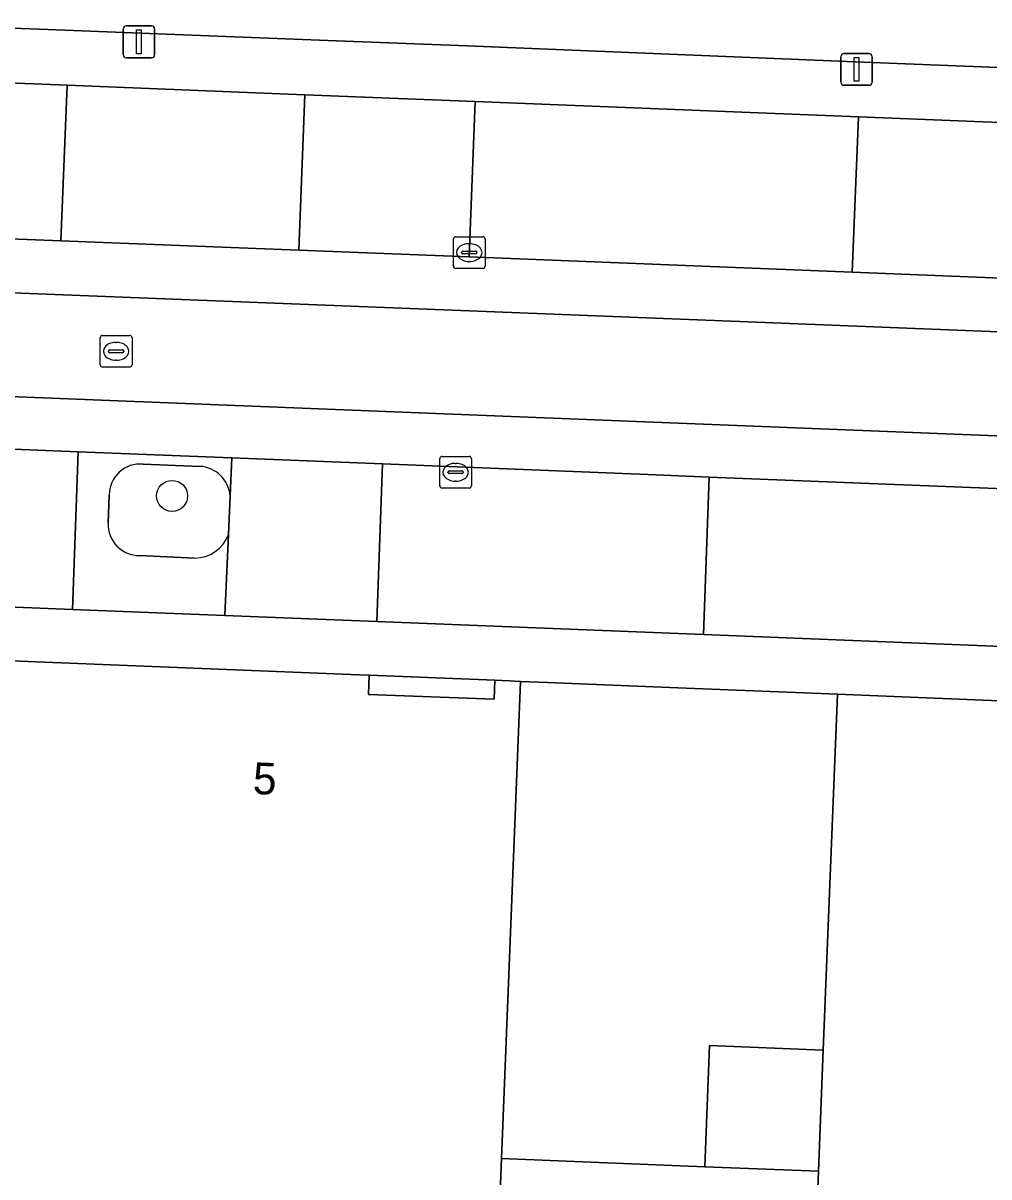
# Model space of a CAD drawing. Extents: x 160732 to 162107, y 387428 to 388479.
# Drawn here: x 161626.29 to 161656.72, y 387659.03 to 387695.39 of the extents above; entities that cross this region are included whole.
import ezdxf

# ---------------------------------------------------------------- set-up
doc = ezdxf.new("R2010")
doc.units = 0
for name, color, linetype in [('IMGEO_Boom', 7, 'Continuous'), ('IMGEO_Erf', 7, 'Continuous'), ('IMGEO_Groenvoorziening', 7, 'Continuous'), ('IMGEO_Kolk', 7, 'Continuous'), ('IMGEO_Lichtmast', 7, 'Continuous'), ('IMGEO_Muur', 7, 'Continuous'), ('IMGEO_Pand', 7, 'Continuous'), ('IMGEO_Pand_nummerreeks', 7, 'Continuous'), ('IMGEO_Parkeervlak_open', 7, 'Continuous'), ('IMGEO_Rijbaan_lokaal_gesloten', 7, 'Continuous'), ('IMGEO_Rijbaan_lokaal_open', 7, 'Continuous'), ('IMGEO_Rioolput', 7, 'Continuous'), ('IMGEO_Voetpad_open', 7, 'Continuous')]:
    doc.layers.add(name, color=color, linetype=linetype)

msp = doc.modelspace()

# ---------------------------------------------------------------- linework, layer by layer
at = {"layer": 'IMGEO_Boom'}
msp.add_circle((161630.982, 387680.493), 0.489, dxfattribs=at)
at = {"layer": 'IMGEO_Erf'}
msp.add_lwpolyline([(161621.734, 387695.394), (161627.065, 387695.188), (161629.734, 387695.085), (161636.16, 387694.836), (161640.278, 387694.677), (161652.766, 387694.16), (161662.063, 387693.791), (161667.817, 387693.562), (161677.132, 387693.193), (161682.312, 387692.987), (161682.768, 387692.969), (161696.327, 387692.43)], dxfattribs=at)
for points in [[(161641.154, 387674.682), (161637.455, 387674.833), (161637.195, 387674.844), (161637.171, 387674.24), (161641.131, 387674.083)], [(161646.916, 387674.449), (161642.813, 387674.615), (161641.962, 387674.65), (161641.365, 387659.608), (161647.767, 387659.354), (161647.921, 387663.17), (161651.498, 387663.024), (161651.954, 387674.244)]]:
    msp.add_lwpolyline(points, close=True, dxfattribs=at)
at = {"layer": 'IMGEO_Groenvoorziening'}
for points in [[(161631.854, 387681.425), (161630.067, 387681.495)], [(161629.002, 387680.518), (161628.969, 387679.635)], [(161632.756, 387679.28), (161632.811, 387680.492)], [(161629.96, 387678.617), (161631.692, 387678.536)]]:
    msp.add_lwpolyline(points, dxfattribs=at)
for centre, radius, start, end in [((161629.978, 387680.523), 0.976, 84.7879, 180.2769), ((161631.791, 387680.403), 1.024, 4.9737, 86.4813), ((161629.944, 387679.593), 0.976, 177.5388, 270.9212), ((161631.703, 387679.653), 1.117, 269.4327, 340.4935)]:
    msp.add_arc(centre, radius, start, end, dxfattribs=at)
at = {"layer": 'IMGEO_Kolk'}
for p, q in [((161639.921, 387688.662), (161640.773, 387688.662)), ((161639.846, 387687.736), (161639.846, 387688.588)), ((161640.334, 387688.442), (161640.359, 387688.442)), ((161640.847, 387688.588), (161640.847, 387687.736)), ((161640.105, 387688.156), (161640.105, 387688.168)), ((161640.543, 387688.119), (161640.145, 387688.119)), ((161640.148, 387688.205), (161640.546, 387688.205)), ((161640.589, 387688.168), (161640.589, 387688.156)), ((161640.773, 387687.662), (161639.921, 387687.662)), ((161640.357, 387687.882), (161640.332, 387687.882)), ((161639.491, 387681.74), (161640.343, 387681.74)), ((161639.416, 387680.814), (161639.416, 387681.666)), ((161639.904, 387681.52), (161639.929, 387681.52)), ((161640.417, 387681.666), (161640.417, 387680.814)), ((161639.675, 387681.234), (161639.675, 387681.246)), ((161640.113, 387681.197), (161639.715, 387681.197)), ((161639.718, 387681.283), (161640.116, 387681.283)), ((161640.159, 387681.246), (161640.159, 387681.234)), ((161640.343, 387680.74), (161639.491, 387680.74)), ((161639.927, 387680.96), (161639.902, 387680.96))]:
    msp.add_line(p, q, dxfattribs=at)
for points in [[(161639.921, 387688.662), (161640.773, 387688.662)], [(161639.846, 387687.736), (161639.846, 387688.588)], [(161640.847, 387688.588), (161640.847, 387687.736)], [(161640.773, 387687.662), (161639.921, 387687.662)], [(161639.491, 387681.74), (161640.343, 387681.74)], [(161639.416, 387680.814), (161639.416, 387681.666)], [(161640.417, 387681.666), (161640.417, 387680.814)], [(161640.343, 387680.74), (161639.491, 387680.74)]]:
    msp.add_lwpolyline(points, dxfattribs=at)
for centre, radius, start, end in [((161639.923, 387688.586), 0.0765, 91.552, 178.448), ((161639.923, 387688.586), 0.0765, 91.552, 178.448), ((161640.771, 387688.586), 0.0765, 1.552, 88.448), ((161640.771, 387688.586), 0.0765, 1.552, 88.448), ((161640.145, 387688.165), 0.0403, 85.8775, 175.7526), ((161640.142, 387688.155), 0.0366, 178.938, 274.7102), ((161640.546, 387688.162), 0.043, 264.8664, 352.4533), ((161640.55, 387688.167), 0.0386, 1.7309, 96.639), ((161639.923, 387687.738), 0.0765, 181.552, 268.448), ((161639.923, 387687.738), 0.0765, 181.552, 268.448), ((161640.771, 387687.738), 0.0765, 271.552, 358.448), ((161640.771, 387687.738), 0.0765, 271.552, 358.448), ((161639.493, 387681.664), 0.0765, 91.552, 178.448), ((161639.493, 387681.664), 0.0765, 91.552, 178.448), ((161640.341, 387681.664), 0.0765, 1.552, 88.448), ((161640.341, 387681.664), 0.0765, 1.552, 88.448), ((161639.715, 387681.243), 0.0403, 85.8775, 175.7526), ((161639.712, 387681.233), 0.0366, 178.938, 274.7102), ((161640.116, 387681.24), 0.043, 264.8664, 352.4533), ((161640.12, 387681.245), 0.0386, 1.7309, 96.639), ((161639.493, 387680.816), 0.0765, 181.552, 268.448), ((161639.493, 387680.816), 0.0765, 181.552, 268.448), ((161640.341, 387680.816), 0.0765, 271.552, 358.448), ((161640.341, 387680.816), 0.0765, 271.552, 358.448)]:
    msp.add_arc(centre, radius, start, end, dxfattribs=at)
for centre, major_axis, ratio, start_param, end_param in [((161640.333, 387688.162), (-0.387, 0.002), 0.722429, 4.712389, 7.853982), ((161640.358, 387688.162), (-0.39, 0.002), 0.717154, 1.570796, 4.712389), ((161639.903, 387681.24), (-0.387, 0.002), 0.722429, 4.712389, 7.853982), ((161639.928, 387681.24), (-0.39, 0.002), 0.717154, 1.570796, 4.712389)]:
    msp.add_ellipse(centre, major_axis=major_axis, ratio=ratio, start_param=start_param, end_param=end_param, dxfattribs=at)
at = {"layer": 'IMGEO_Lichtmast'}
for p, q in [((161629.442, 387694.403), (161629.442, 387695.203)), ((161629.442, 387695.203), (161629.442, 387694.403)), ((161629.542, 387695.303), (161630.332, 387695.303)), ((161630.332, 387695.303), (161629.542, 387695.303)), ((161630.432, 387695.203), (161630.432, 387694.403)), ((161630.432, 387694.403), (161630.432, 387695.203)), ((161630.332, 387694.303), (161629.542, 387694.303)), ((161629.542, 387694.303), (161630.332, 387694.303)), ((161652.052, 387693.534), (161652.052, 387694.334)), ((161652.052, 387694.334), (161652.052, 387693.534)), ((161652.152, 387694.434), (161652.942, 387694.434)), ((161652.942, 387694.434), (161652.152, 387694.434)), ((161653.042, 387694.334), (161653.042, 387693.534)), ((161653.042, 387693.534), (161653.042, 387694.334)), ((161652.942, 387693.434), (161652.152, 387693.434)), ((161652.152, 387693.434), (161652.942, 387693.434))]:
    msp.add_line(p, q, dxfattribs=at)
for points in [[(161629.862, 387695.178), (161630.012, 387695.178), (161630.012, 387694.428), (161629.862, 387694.428), (161629.862, 387695.178)], [(161652.472, 387694.309), (161652.622, 387694.309), (161652.622, 387693.559), (161652.472, 387693.559), (161652.472, 387694.309)]]:
    msp.add_lwpolyline(points, dxfattribs=at)
for centre, start, end in [((161629.542, 387695.203), 90, 180), ((161629.542, 387695.203), 90, 180), ((161630.332, 387695.203), 0, 90), ((161630.332, 387695.203), 360, 90), ((161629.542, 387694.403), 180, 270), ((161629.542, 387694.403), 180, 270), ((161630.332, 387694.403), 270, 0), ((161630.332, 387694.403), 270, 0), ((161652.152, 387694.334), 90, 180), ((161652.152, 387694.334), 90, 180), ((161652.942, 387694.334), 0, 90), ((161652.942, 387694.334), 360, 90), ((161652.152, 387693.534), 180, 270), ((161652.152, 387693.534), 180, 270), ((161652.942, 387693.534), 270, 0), ((161652.942, 387693.534), 270, 0)]:
    msp.add_arc(centre, 0.1, start, end, dxfattribs=at)
at = {"layer": 'IMGEO_Muur'}
for points in [[(161636.16, 387694.836), (161629.734, 387695.085)], [(161652.766, 387694.16), (161640.278, 387694.677)]]:
    msp.add_lwpolyline(points, dxfattribs=at)
at = {"layer": 'IMGEO_Pand'}
for points in [[(161641.613, 387674.663), (161641.154, 387674.682), (161641.131, 387674.083), (161637.171, 387674.24), (161637.195, 387674.844), (161636.873, 387674.857), (161625.923, 387675.3), (161624.732, 387645.296), (161623.852, 387623.135), (161639.897, 387622.498), (161641.365, 387659.608), (161641.962, 387674.65)], [(161675.572, 387662.769), (161675.75, 387667.603), (161675.959, 387673.266), (161667.367, 387673.616), (161659.854, 387673.921), (161651.954, 387674.244), (161651.498, 387663.024), (161651.347, 387659.211), (161651.15, 387654.204), (161663.259, 387653.719), (161675.223, 387653.278)], [(161651.498, 387663.024), (161647.921, 387663.17), (161647.767, 387659.354), (161651.347, 387659.211)], [(161649.882, 387622.102), (161651.15, 387654.204), (161651.347, 387659.211), (161647.767, 387659.354), (161641.365, 387659.608), (161639.897, 387622.498)]]:
    msp.add_lwpolyline(points, close=True, dxfattribs=at)
at = {"layer": 'IMGEO_Parkeervlak_open'}
for points in [[(161635.16, 387693.135), (161627.677, 387693.434), (161627.477, 387688.533), (161634.972, 387688.238)], [(161652.616, 387692.439), (161640.534, 387692.921), (161640.346, 387688.026), (161652.407, 387687.548)], [(161628.026, 387681.883), (161623.151, 387682.077), (161622.962, 387677.114), (161627.84, 387676.919)], [(161637.61, 387681.5), (161632.865, 387681.69), (161632.811, 387680.492), (161632.756, 387679.28), (161632.64, 387676.727), (161637.43, 387676.535)]]:
    msp.add_lwpolyline(points, close=True, dxfattribs=at)
msp.add_lwpolyline([(161658.919, 387680.331), (161659.865, 387680.29), (161659.877, 387680.608), (161647.905, 387681.089), (161647.729, 387676.124), (161657.651, 387675.727), (161657.809, 387679.392)], dxfattribs=at)
at = {"layer": 'IMGEO_Rijbaan_lokaal_gesloten'}
msp.add_lwpolyline([(161529.477, 387687.492), (161533.728, 387687.334), (161588.975, 387685.1), (161677.235, 387681.573), (161677.299, 387684.851), (161649.13, 387685.983), (161579.858, 387688.714), (161526.49, 387690.866)], dxfattribs=at)
at = {"layer": 'IMGEO_Rijbaan_lokaal_open'}
for points in [[(161526.49, 387690.866), (161579.858, 387688.714), (161649.13, 387685.983), (161677.299, 387684.851), (161677.365, 387686.533), (161668.503, 387686.893), (161661.982, 387687.158), (161659.464, 387687.261), (161652.407, 387687.548), (161640.346, 387688.026), (161634.972, 387688.238), (161627.477, 387688.533), (161620.557, 387688.806), (161607.924, 387689.304)], [(161623.151, 387682.077), (161628.026, 387681.883), (161632.865, 387681.69), (161637.61, 387681.5), (161646.236, 387681.156), (161647.905, 387681.089), (161659.877, 387680.608), (161668.083, 387680.278), (161671.945, 387680.123), (161672.378, 387680.103), (161676.832, 387679.945), (161677.17, 387679.932), (161677.235, 387681.573), (161588.975, 387685.1)]]:
    msp.add_lwpolyline(points, dxfattribs=at)
at = {"layer": 'IMGEO_Rioolput'}
for p, q in [((161628.718, 387684.624), (161628.718, 387685.476)), ((161628.793, 387685.55), (161629.645, 387685.55)), ((161629.719, 387685.476), (161629.719, 387684.624)), ((161628.977, 387685.044), (161628.977, 387685.056)), ((161629.415, 387685.007), (161629.017, 387685.007)), ((161629.02, 387685.093), (161629.418, 387685.093)), ((161629.206, 387685.33), (161629.231, 387685.33)), ((161629.461, 387685.056), (161629.461, 387685.044)), ((161629.229, 387684.77), (161629.204, 387684.77)), ((161629.645, 387684.55), (161628.793, 387684.55))]:
    msp.add_line(p, q, dxfattribs=at)
for points in [[(161628.718, 387684.624), (161628.718, 387685.476)], [(161628.793, 387685.55), (161629.645, 387685.55)], [(161629.719, 387685.476), (161629.719, 387684.624)], [(161629.645, 387684.55), (161628.793, 387684.55)]]:
    msp.add_lwpolyline(points, dxfattribs=at)
for centre, radius, start, end in [((161628.795, 387685.474), 0.0765, 91.552, 178.448), ((161628.795, 387685.474), 0.0765, 91.552, 178.448), ((161629.643, 387685.474), 0.0765, 1.552, 88.448), ((161629.643, 387685.474), 0.0765, 1.552, 88.448), ((161629.017, 387685.053), 0.0403, 85.8775, 175.7526), ((161629.014, 387685.043), 0.0366, 178.938, 274.7102), ((161629.418, 387685.05), 0.043, 264.8664, 352.4533), ((161629.422, 387685.055), 0.0386, 1.7309, 96.639), ((161628.795, 387684.626), 0.0765, 181.552, 268.448), ((161628.795, 387684.626), 0.0765, 181.552, 268.448), ((161629.643, 387684.626), 0.0765, 271.552, 358.448), ((161629.643, 387684.626), 0.0765, 271.552, 358.448)]:
    msp.add_arc(centre, radius, start, end, dxfattribs=at)
for centre, major_axis, ratio, start_param, end_param in [((161629.205, 387685.05), (-0.387, 0.002), 0.722429, 4.712389, 7.853982), ((161629.23, 387685.05), (-0.39, 0.002), 0.717154, 1.570796, 4.712389)]:
    msp.add_ellipse(centre, major_axis=major_axis, ratio=ratio, start_param=start_param, end_param=end_param, dxfattribs=at)
at = {"layer": 'IMGEO_Voetpad_open'}
for points in [[(161696.327, 387692.43), (161682.768, 387692.969), (161682.312, 387692.987), (161677.132, 387693.193), (161667.817, 387693.562), (161662.063, 387693.791), (161652.766, 387694.16), (161640.278, 387694.677), (161636.16, 387694.836), (161629.734, 387695.085), (161627.065, 387695.188), (161621.734, 387695.394)], [(161620.755, 387693.71), (161627.677, 387693.434), (161635.16, 387693.135), (161640.534, 387692.921), (161652.616, 387692.439), (161659.694, 387692.156), (161662.19, 387692.057), (161668.72, 387691.796), (161678.273, 387691.415), (161683.101, 387691.223), (161686.041, 387691.105), (161695.717, 387690.719), (161701.212, 387690.5), (161706.457, 387690.291), (161711.927, 387690.073), (161721.89, 387689.675), (161726.935, 387689.474), (161736.906, 387689.076), (161740.574, 387688.93), (161740.407, 387684.993)], [(161632.811, 387680.492), (161632.865, 387681.69), (161628.026, 387681.883), (161627.84, 387676.919), (161632.64, 387676.727), (161632.756, 387679.28)], [(161630.067, 387681.495), (161631.854, 387681.425)], [(161628.969, 387679.635), (161629.002, 387680.518)], [(161631.692, 387678.536), (161629.96, 387678.617)], [(161675.625, 387674.916), (161670.38, 387675.124), (161670.385, 387675.218), (161667.866, 387675.319), (161661.928, 387675.556), (161657.651, 387675.727), (161647.729, 387676.124), (161637.43, 387676.535), (161632.64, 387676.727), (161627.84, 387676.919), (161622.962, 387677.114)], [(161625.923, 387675.3), (161636.873, 387674.857), (161637.195, 387674.844), (161637.455, 387674.833), (161641.154, 387674.682), (161641.613, 387674.663), (161641.962, 387674.65), (161642.813, 387674.615), (161646.916, 387674.449), (161651.954, 387674.244), (161659.854, 387673.921), (161667.367, 387673.616), (161675.959, 387673.266), (161677.837, 387672.279), (161681.331, 387672.078)]]:
    msp.add_lwpolyline(points, dxfattribs=at)
for points in [[(161627.677, 387693.434), (161620.755, 387693.71), (161620.557, 387688.806), (161627.477, 387688.533)], [(161640.534, 387692.921), (161635.16, 387693.135), (161634.972, 387688.238), (161640.346, 387688.026)], [(161659.694, 387692.156), (161652.616, 387692.439), (161652.407, 387687.548), (161659.464, 387687.261)], [(161647.905, 387681.089), (161646.236, 387681.156), (161637.61, 387681.5), (161637.43, 387676.535), (161647.729, 387676.124)]]:
    msp.add_lwpolyline(points, close=True, dxfattribs=at)
for centre, radius, start, end in [((161629.978, 387680.523), 0.976, 84.7879, 180.2769), ((161631.791, 387680.403), 1.024, 4.9737, 86.4813), ((161629.944, 387679.593), 0.976, 177.5388, 270.9212), ((161631.703, 387679.653), 1.117, 269.4327, 340.4935)]:
    msp.add_arc(centre, radius, start, end, dxfattribs=at)

# ---------------------------------------------------------------- texts
at = {"layer": 'IMGEO_Pand_nummerreeks'}
msp.add_text('5', height=1, rotation=357.7296, dxfattribs=at).set_placement((161633.514, 387671.102))

doc.saveas('drawing.dxf')
